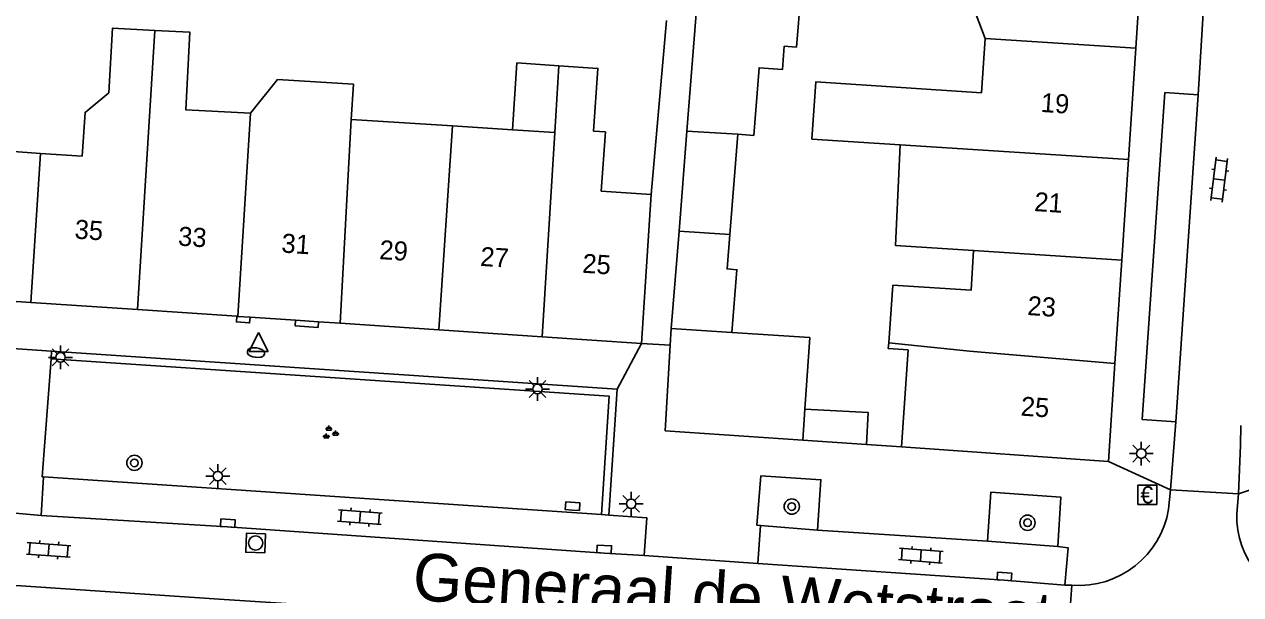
# Model space of a CAD drawing. Extents: x 132994 to 136000, y 393499 to 395512.
# Drawn here: x 133665.1 to 133729, y 395250.3 to 395280.3 of the extents above; entities that cross this region are included whole.
import ezdxf

# ---------------------------------------------------------------- set-up
doc = ezdxf.new("R2010")
doc.units = 0
for name, color, linetype in [('gg-afsc-erfafscheiding', 7, 'Continuous'), ('gg-afsc-muur', 7, 'Continuous'), ('gg-anno-huisnummerreeks BGT', 7, 'Continuous'), ('gg-anno-openbare ruimte label', 7, 'Continuous'), ('gg-bbg-bijgebouw', 7, 'Continuous'), ('gg-bbg-gedigitaliseerde bebouwing', 7, 'Continuous'), ('gg-bbg-gedigitaliseerde bijgebouw', 7, 'Continuous'), ('gg-bbg-hoofdgebouw', 7, 'Continuous'), ('gg-bbg-luifel en loopbrug', 7, 'Continuous'), ('gg-bbg-tussenscheiding', 7, 'Continuous'), ('gg-knt-verharding', 7, 'Continuous'), ('gg-knt-verharding nz', 7, 'Continuous'), ('gt-grn-groengrens', 7, 'Continuous'), ('gt-grn-weggrens', 7, 'Continuous'), ('gt-symb-betaalautomaat', 7, 'Continuous'), ('gt-symb-boom', 7, 'Continuous'), ('gt-symb-brandkraan', 7, 'Continuous'), ('gt-symb-groenvak', 7, 'Continuous'), ('gt-symb-klinker verharding', 7, 'Continuous'), ('gt-symb-kolk', 7, 'Continuous'), ('gt-symb-lichtmast', 7, 'Continuous'), ('gt-symb-rioolschacht', 7, 'Continuous'), ('gt-symb-waterafsluiter', 7, 'Continuous')]:
    doc.layers.add(name, color=color, linetype=linetype)

# ---------------------------------------------------------------- blocks, each defined once
blk = doc.blocks.new('gt0-KL1')
at = {"layer": 'gt-symb-klinker verharding'}
for p, q in [((-1.15, 0.3), (1.15, 0.3)), ((-1, -0.3), (-1, 0.3)), ((-0.5, 0.3), (-0.5, 0.45)), ((0, -0.3), (0, 0.3)), ((0.5, 0.3), (0.5, 0.45)), ((1, -0.3), (1, 0.3)), ((-1.15, -0.3), (1.15, -0.3)), ((-0.5, -0.45), (-0.5, -0.3)), ((0.5, -0.45), (0.5, -0.3))]:
    blk.add_line(p, q, dxfattribs=at)
blk = doc.blocks.new('gt0-LMAST')
at = {"layer": 'gt-symb-lichtmast'}
for p, q in [((-0.182, 0.173), (-0.447, 0.438)), ((-0.005, 0.246), (-0.005, 0.621)), ((0.172, 0.173), (0.437, 0.438)), ((-0.255, -0.004), (-0.63, -0.004)), ((-0.182, -0.181), (-0.447, -0.446)), ((-0.005, -0.254), (-0.005, -0.629)), ((0.437, -0.446), (0.172, -0.181)), ((0.245, -0.004), (0.62, -0.004))]:
    blk.add_line(p, q, dxfattribs=at)
blk.add_circle((-0.005, -0.004), 0.25, dxfattribs=at)
blk = doc.blocks.new('gt0-BA')
at = {"layer": 'gt-symb-betaalautomaat'}
blk.add_lwpolyline([(-0.498, -0.507), (0.502, -0.507), (0.502, 0.493), (-0.498, 0.493)], close=True, dxfattribs=at)
blk.add_text('€', height=0.9, dxfattribs=at).set_placement((-0.357, -0.457))
blk = doc.blocks.new('gt0-KOLK')
at = {"layer": 'gt-symb-kolk'}
blk.add_lwpolyline([(0, 0), (0.375, 0), (0.375, 0.4), (-0.375, 0.4), (-0.375, 0), (0, 0)], dxfattribs=at)
blk = doc.blocks.new('gt0-BOOM')
at = {"layer": 'gt-symb-boom'}
for radius in [0.4, 0.2]:
    blk.add_circle((0, 0), radius, dxfattribs=at)
blk = doc.blocks.new('gt0-RS')
at = {"layer": 'gt-symb-rioolschacht'}
blk.add_lwpolyline([(-0.5, -0.5), (0.5, -0.5), (0.5, 0.5), (-0.5, 0.5)], close=True, dxfattribs=at)
blk.add_circle((0, 0), 0.375, dxfattribs=at)
blk = doc.blocks.new('gt0-BR')
at = {"layer": 'gt-symb-brandkraan'}
for centre, radius, start, end in [((-0.244, 0), 0.206, 107.56694, 252.43307), ((0.599, -2.664), 3, 106.89205, 107.56694), ((0, -0.691), 0.938, 73.10799, 106.89205), ((-0.599, -2.664), 3, 72.43309, 73.10799), ((0.244, 0), 0.206, 287.56695, 72.43309), ((0.599, 2.664), 3, 252.43307, 253.10797), ((0, 0.691), 0.938, 253.10797, 286.89206), ((-0.599, 2.664), 3, 286.89206, 287.56695)]:
    blk.add_arc(centre, radius, start, end, dxfattribs=at)
blk = doc.blocks.new('gt0-WAFSL')
at = {"layer": 'gt-symb-waterafsluiter'}
for p, q in [((-0.5, -0.333), (0, 0.667)), ((0, 0.667), (0.5, -0.333)), ((0.5, -0.333), (-0.5, -0.333))]:
    blk.add_line(p, q, dxfattribs=at)
blk = doc.blocks.new('gt0-GRVAK')
at = {"layer": 'gt-symb-groenvak'}
for p, q in [((-0.11, 0.189), (-0.228, 0.24)), ((-0.182, 0.153), (0.088, 0.153)), ((-0.091, 0.211), (-0.156, 0.322)), ((-0.047, 0.214), (-0.047, 0.393)), ((-0.004, 0.211), (0.061, 0.322)), ((0.015, 0.189), (0.133, 0.24)), ((0.262, -0.052), (0.197, 0.059)), ((0.305, -0.049), (0.305, 0.13)), ((0.349, -0.052), (0.414, 0.059)), ((-0.245, -0.228), (-0.363, -0.177)), ((-0.318, -0.264), (-0.047, -0.264)), ((-0.226, -0.206), (-0.291, -0.095)), ((-0.183, -0.203), (-0.183, -0.024)), ((-0.139, -0.206), (-0.074, -0.095)), ((-0.12, -0.228), (-0.002, -0.177)), ((0.243, -0.074), (0.125, -0.023)), ((0.17, -0.11), (0.441, -0.11)), ((0.368, -0.074), (0.486, -0.023))]:
    blk.add_line(p, q, dxfattribs=at)

msp = doc.modelspace()

# ---------------------------------------------------------------- linework, layer by layer
at = {"layer": 'gg-afsc-erfafscheiding'}
msp.add_line((133698.872, 395280.464), (133698.07, 395271.344), dxfattribs=at)
msp.add_lwpolyline([(133705.915, 395281.86), (133714.932, 395281.272), (133715.597, 395279.535)], dxfattribs=at)
at = {"layer": 'gg-afsc-muur'}
msp.add_line((133709.366, 395258.216), (133711.207, 395258.09), dxfattribs=at)
at = {"layer": 'gg-bbg-bijgebouw'}
for p, q in [((133698.79, 395258.93), (133699.052, 395263.44)), ((133706.023, 395258.444), (133698.79, 395258.93))]:
    msp.add_line(p, q, dxfattribs=at)
at = {"layer": 'gg-bbg-gedigitaliseerde bebouwing'}
for p, q in [((133715.408, 395276.671), (133715.597, 395279.535)), ((133687.63, 395274.936), (133682.313, 395275.271)), ((133690.775, 395274.737), (133687.63, 395274.936)), ((133711.141, 395273.943), (133706.507, 395274.241)), ((133663.857, 395273.642), (133665.985, 395273.499)), ((133665.985, 395273.499), (133668.18, 395273.351)), ((133698.07, 395271.344), (133697.55, 395263.52)), ((133710.539, 395263.56), (133710.751, 395266.585)), ((133710.518, 395263.258), (133710.539, 395263.56)), ((133711.563, 395263.189), (133710.518, 395263.258)), ((133711.207, 395258.09), (133711.563, 395263.189))]:
    msp.add_line(p, q, dxfattribs=at)
for points in [[(133671.992, 395279.955), (133669.774, 395280.076), (133669.589, 395276.673)], [(133671.992, 395279.955), (133673.838, 395279.855), (133673.617, 395275.791), (133677.014, 395275.607)], [(133693.206, 395278.1), (133695.263, 395277.96), (133695.038, 395274.67), (133695.656, 395274.628), (133695.444, 395271.521), (133698.07, 395271.344)], [(133682.313, 395275.271), (133682.43, 395277.13), (133678.442, 395277.381), (133677.014, 395275.607)], [(133706.507, 395274.241), (133706.705, 395277.245), (133715.408, 395276.671)], [(133669.589, 395276.673), (133668.334, 395275.646), (133668.18, 395273.351)], [(133711.141, 395273.943), (133710.889, 395268.668), (133714.997, 395268.399)], [(133710.751, 395266.585), (133714.86, 395266.314), (133714.997, 395268.399)]]:
    msp.add_lwpolyline(points, dxfattribs=at)
at = {"layer": 'gg-bbg-gedigitaliseerde bijgebouw'}
for p, q in [((133699.943, 395274.663), (133701.01, 395288.101)), ((133699.943, 395274.663), (133699.526, 395269.411)), ((133702.607, 395274.504), (133702.189, 395269.237)), ((133699.526, 395269.411), (133699.121, 395264.314)), ((133699.052, 395263.44), (133699.121, 395264.314)), ((133706.389, 395263.834), (133702.302, 395264.104)), ((133706.134, 395260.077), (133706.389, 395263.834)), ((133706.023, 395258.444), (133706.134, 395260.077))]:
    msp.add_line(p, q, dxfattribs=at)
for points in [[(133705.915, 395281.86), (133705.694, 395279.073), (133705.055, 395279.124), (133704.958, 395277.896), (133703.73, 395277.993), (133703.448, 395274.437), (133702.607, 395274.504)], [(133693.206, 395278.1), (133691.011, 395278.248), (133690.775, 395274.737)], [(133702.302, 395264.104), (133702.563, 395267.394), (133702.046, 395267.435), (133702.189, 395269.237)]]:
    msp.add_lwpolyline(points, dxfattribs=at)
at = {"layer": 'gg-bbg-hoofdgebouw'}
for p, q in [((133723.51, 395279.02), (133715.597, 395279.535)), ((133723.51, 395279.02), (133723.125, 395273.173)), ((133723.125, 395273.173), (133722.776, 395267.89)), ((133722.776, 395267.89), (133722.419, 395262.476)), ((133665.476, 395265.674), (133660.125, 395266.033)), ((133671.088, 395265.297), (133665.476, 395265.674)), ((133676.298, 395264.947), (133671.088, 395265.297)), ((133676.347, 395264.944), (133676.298, 395264.947)), ((133676.996, 395264.9), (133676.347, 395264.944)), ((133679.391, 395264.739), (133676.996, 395264.9)), ((133680.588, 395264.659), (133679.391, 395264.739)), ((133681.732, 395264.582), (133680.588, 395264.659)), ((133686.913, 395264.234), (133681.732, 395264.582)), ((133692.342, 395263.87), (133686.913, 395264.234)), ((133697.55, 395263.52), (133692.342, 395263.87)), ((133722.419, 395262.476), (133722.08, 395257.33)), ((133722.08, 395257.33), (133711.207, 395258.09))]:
    msp.add_line(p, q, dxfattribs=at)
at = {"layer": 'gg-bbg-luifel en loopbrug'}
msp.add_line((133706.023, 395258.444), (133709.366, 395258.216), dxfattribs=at)
msp.add_lwpolyline([(133706.134, 395260.077), (133709.456, 395259.901), (133709.366, 395258.216)], dxfattribs=at)
at = {"layer": 'gg-bbg-tussenscheiding'}
for p, q in [((133671.088, 395265.297), (133671.992, 395279.955)), ((133693.012, 395274.596), (133693.206, 395278.1)), ((133677.014, 395275.607), (133676.347, 395264.944)), ((133681.732, 395264.582), (133682.313, 395275.271)), ((133686.913, 395264.234), (133687.63, 395274.936)), ((133693.012, 395274.596), (133690.775, 395274.737)), ((133692.342, 395263.87), (133693.012, 395274.596)), ((133702.607, 395274.504), (133699.943, 395274.663)), ((133723.125, 395273.173), (133711.141, 395273.943)), ((133665.476, 395265.674), (133665.985, 395273.499)), ((133699.526, 395269.411), (133702.189, 395269.237)), ((133714.997, 395268.399), (133722.776, 395267.89)), ((133699.121, 395264.314), (133702.302, 395264.104))]:
    msp.add_line(p, q, dxfattribs=at)
msp.add_lwpolyline([(133710.539, 395263.56), (133714.785, 395263.11), (133722.419, 395262.476)], dxfattribs=at)
at = {"layer": 'gg-knt-verharding'}
for p, q in [((133727.242, 395283.873), (133726.79, 395276.569)), ((133666.544, 395262.715), (133666.574, 395263.114)), ((133666.574, 395263.114), (133696.282, 395261.129)), ((133696.282, 395261.129), (133695.845, 395254.515)), ((133725.345, 395255.84), (133725.619, 395259.412)), ((133666.025, 395254.491), (133666.157, 395256.525)), ((133695.446, 395254.542), (133666.157, 395256.525)), ((133725.345, 395255.84), (133725.235, 395254.825)), ((133728.9, 395255.626), (133725.345, 395255.84)), ((133728.9, 395255.626), (133728.821, 395254.597)), ((133663.333, 395254.731), (133666.025, 395254.491)), ((133695.845, 395254.515), (133695.446, 395254.542)), ((133703.668, 395251.974), (133703.808, 395253.967)), ((133703.808, 395253.967), (133706.8, 395253.731)), ((133706.8, 395253.731), (133715.723, 395253.139)), ((133715.723, 395253.139), (133719.423, 395252.858)), ((133697.699, 395252.401), (133703.668, 395251.974)), ((133720.157, 395250.84), (133719.78, 395250.843)), ((133719.888, 395247.088), (133720.157, 395250.84))]:
    msp.add_line(p, q, dxfattribs=at)
for points in [[(133725.619, 395259.412), (133723.854, 395259.527), (133725.041, 395276.69), (133726.79, 395276.569)], [(133676.996, 395264.9), (133676.976, 395264.601), (133676.278, 395264.648), (133676.298, 395264.947)], [(133680.588, 395264.659), (133680.568, 395264.36), (133679.371, 395264.44), (133679.391, 395264.739)], [(133666.157, 395256.525), (133666.084, 395256.52), (133666.544, 395262.715)], [(133728.9, 395255.626), (133729.014, 395258.185), (133729.037, 395259.219)], [(133706.8, 395253.731), (133706.974, 395256.369), (133703.825, 395256.576), (133703.614, 395253.981), (133703.808, 395253.967)], [(133719.423, 395252.858), (133719.569, 395255.46), (133715.908, 395255.719), (133715.723, 395253.139)], [(133695.845, 395254.515), (133697.83, 395254.372), (133697.699, 395252.401)], [(133632.992, 395253.006), (133648.809, 395251.89), (133675.646, 395250.088), (133680.803, 395249.754)], [(133719.78, 395250.843), (133719.955, 395252.803), (133719.423, 395252.858)]]:
    msp.add_lwpolyline(points, dxfattribs=at)
for centre, radius, start, end in [((133720.529, 395255.594), 4.769, 265.5304, 350.71625), ((133733.239, 395254.408), 4.422, 177.5447, 265.58146)]:
    msp.add_arc(centre, radius, start, end, dxfattribs=at)
at = {"layer": 'gg-knt-verharding nz'}
msp.add_line((133726.79, 395276.569), (133725.619, 395259.412), dxfattribs=at)
for points in [[(133697.699, 395252.401), (133695.586, 395252.523), (133675.816, 395253.889), (133666.025, 395254.491)], [(133719.78, 395250.843), (133716.602, 395251.09), (133703.668, 395251.974)]]:
    msp.add_lwpolyline(points, dxfattribs=at)
at = {"layer": 'gt-grn-groengrens'}
msp.add_lwpolyline([(133666.544, 395262.715), (133695.857, 395260.757), (133695.446, 395254.542)], dxfattribs=at)
at = {"layer": 'gt-grn-weggrens'}
for p, q in [((133723.51, 395279.02), (133723.73, 395282.16)), ((133664.012, 395263.29), (133666.574, 395263.114)), ((133696.282, 395261.129), (133697.55, 395263.52)), ((133697.55, 395263.52), (133699.052, 395263.44)), ((133722.08, 395257.33), (133725.345, 395255.84)), ((133732.03, 395256.66), (133728.9, 395255.626))]:
    msp.add_line(p, q, dxfattribs=at)

# ---------------------------------------------------------------- block references
at = {"layer": 'gt-symb-betaalautomaat'}
msp.add_blockref('gt0-BA', (133724.113, 395255.584), dxfattribs=at)
at = {"layer": 'gt-symb-boom'}
for p in [(133670.923, 395257.255), (133705.446, 395254.96), (133717.828, 395254.112)]:
    msp.add_blockref('gt0-BOOM', p, dxfattribs=at)
at = {"layer": 'gt-symb-brandkraan', "rotation": -7.587069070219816}
msp.add_blockref('gt0-BR', (133677.308, 395263.043), dxfattribs=at)
at = {"layer": 'gt-symb-groenvak'}
msp.add_blockref('gt0-GRVAK', (133681.183, 395258.825), dxfattribs=at)
at = {"layer": 'gt-symb-klinker verharding'}
for p, rotation in [((133727.895, 395272.122), 83.10945167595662), ((133682.768, 395254.401), -4.4734064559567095), ((133666.421, 395252.689), -4.0733644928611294), ((133712.225, 395252.386), -4.473406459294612)]:
    msp.add_blockref('gt0-KL1', p, dxfattribs=dict(at, rotation=rotation))
at = {"layer": 'gt-symb-kolk'}
for p, rotation in [((133693.922, 395254.78), -3.8407470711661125), ((133675.816, 395253.889), -3.9550376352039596), ((133695.586, 395252.523), -3.326073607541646), ((133716.602, 395251.09), -4.473406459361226)]:
    msp.add_blockref('gt0-KOLK', p, dxfattribs=dict(at, rotation=rotation))
at = {"layer": 'gt-symb-lichtmast'}
for p in [(133667.051, 395262.796), (133692.097, 395261.133), (133723.809, 395257.746), (133675.308, 395256.563), (133697.017, 395255.112)]:
    msp.add_blockref('gt0-LMAST', p, dxfattribs=at)
at = {"layer": 'gt-symb-rioolschacht', "rotation": 178.33888795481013}
msp.add_blockref('gt0-RS', (133677.288, 395253.05), dxfattribs=at)
at = {"layer": 'gt-symb-waterafsluiter'}
msp.add_blockref('gt0-WAFSL', (133677.443, 395263.432), dxfattribs=at)

# ---------------------------------------------------------------- texts
at = {"layer": 'gg-anno-huisnummerreeks BGT'}
for s, p in [('19', (133718.503, 395275.676)), ('21', (133718.16, 395270.473)), ('35', (133667.762, 395269.027)), ('33', (133673.196, 395268.662)), ('31', (133678.625, 395268.298)), ('29', (133683.766, 395267.952)), ('27', (133689.065, 395267.596)), ('25', (133694.426, 395267.237)), ('23', (133717.799, 395265.017)), ('25', (133717.451, 395259.737))]:
    msp.add_text(s, height=1, rotation=356.2, dxfattribs=at).set_placement(p)
at = {"layer": 'gg-anno-openbare ruimte label'}
msp.add_text('Generaal de Wetstraat', height=2.5, rotation=356.4, dxfattribs=at).set_placement((133685.49, 395250.06))

doc.saveas('drawing.dxf')
